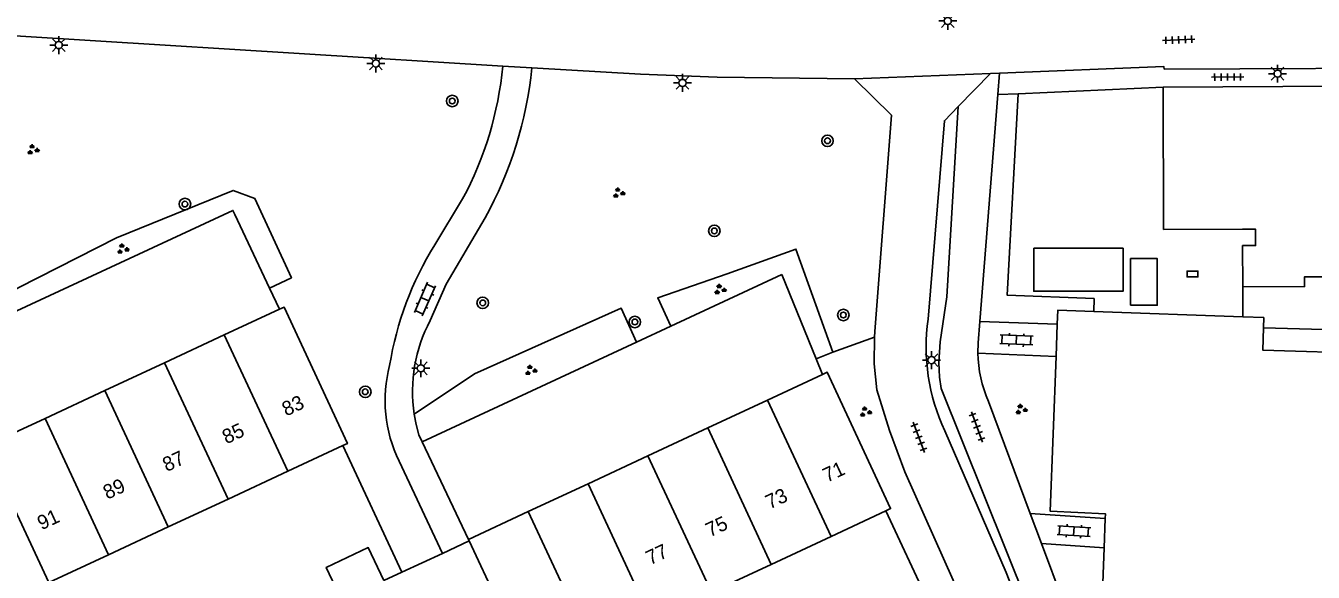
# Model space of a CAD drawing. Extents: x 132994 to 136000, y 393499 to 395512.
# Drawn here: x 134320.4 to 134409.9, y 394360 to 394398 of the extents above; entities that cross this region are included whole.
import ezdxf

# ---------------------------------------------------------------- set-up
doc = ezdxf.new("R2010")
doc.units = 0
for name, color, linetype in [('gg-afsc-erfafscheiding', 7, 'Continuous'), ('gg-afsc-hekwerk', 7, 'Continuous'), ('gg-afsc-muur', 7, 'Continuous'), ('gg-anno-huisnummerreeks BGT', 7, 'Continuous'), ('gg-bbg-bijgebouw', 7, 'Continuous'), ('gg-bbg-gedigitaliseerde bebouwing', 7, 'Continuous'), ('gg-bbg-gedigitaliseerde bijgebouw', 7, 'Continuous'), ('gg-bbg-hoofdgebouw', 7, 'Continuous'), ('gg-bbg-tussenscheiding', 7, 'Continuous'), ('gg-knt-verharding', 7, 'Continuous'), ('gt-grn-groengrens', 7, 'Continuous'), ('gt-grn-weggrens', 7, 'Continuous'), ('gt-symb-boom', 7, 'Continuous'), ('gt-symb-groenvak', 7, 'Continuous'), ('gt-symb-klinker verharding', 7, 'Continuous'), ('gt-symb-kolk', 7, 'Continuous'), ('gt-symb-lichtmast', 7, 'Continuous'), ('gt-symb-tegel verharding', 7, 'Continuous')]:
    doc.layers.add(name, color=color, linetype=linetype)

# ---------------------------------------------------------------- blocks, each defined once
blk = doc.blocks.new('gt0-LMAST')
at = {"layer": 'gt-symb-lichtmast'}
for p, q in [((-0.182, 0.173), (-0.447, 0.438)), ((-0.005, 0.246), (-0.005, 0.621)), ((0.172, 0.173), (0.437, 0.438)), ((-0.255, -0.004), (-0.63, -0.004)), ((-0.182, -0.181), (-0.447, -0.446)), ((-0.005, -0.254), (-0.005, -0.629)), ((0.437, -0.446), (0.172, -0.181)), ((0.245, -0.004), (0.62, -0.004))]:
    blk.add_line(p, q, dxfattribs=at)
blk.add_circle((-0.005, -0.004), 0.25, dxfattribs=at)
blk = doc.blocks.new('gt0-TEG1')
at = {"layer": 'gt-symb-tegel verharding'}
for p, q in [((-1.125, 0), (1.125, 0)), ((-0.9, -0.25), (-0.9, 0.25)), ((-0.45, -0.25), (-0.45, 0.25)), ((0, -0.25), (0, 0.25)), ((0.45, -0.25), (0.45, 0.25)), ((0.9, -0.25), (0.9, 0.25))]:
    blk.add_line(p, q, dxfattribs=at)
blk = doc.blocks.new('gt0-GRVAK')
at = {"layer": 'gt-symb-groenvak'}
for p, q in [((-0.11, 0.189), (-0.228, 0.24)), ((-0.182, 0.153), (0.088, 0.153)), ((-0.091, 0.211), (-0.156, 0.322)), ((-0.047, 0.214), (-0.047, 0.393)), ((-0.004, 0.211), (0.061, 0.322)), ((0.015, 0.189), (0.133, 0.24)), ((0.262, -0.052), (0.197, 0.059)), ((0.305, -0.049), (0.305, 0.13)), ((0.349, -0.052), (0.414, 0.059)), ((-0.245, -0.228), (-0.363, -0.177)), ((-0.318, -0.264), (-0.047, -0.264)), ((-0.226, -0.206), (-0.291, -0.095)), ((-0.183, -0.203), (-0.183, -0.024)), ((-0.139, -0.206), (-0.074, -0.095)), ((-0.12, -0.228), (-0.002, -0.177)), ((0.243, -0.074), (0.125, -0.023)), ((0.17, -0.11), (0.441, -0.11)), ((0.368, -0.074), (0.486, -0.023))]:
    blk.add_line(p, q, dxfattribs=at)
blk = doc.blocks.new('gt0-BOOM')
at = {"layer": 'gt-symb-boom'}
for radius in [0.4, 0.2]:
    blk.add_circle((0, 0), radius, dxfattribs=at)
blk = doc.blocks.new('gt0-KL1')
at = {"layer": 'gt-symb-klinker verharding'}
for p, q in [((-1.15, 0.3), (1.15, 0.3)), ((-1, -0.3), (-1, 0.3)), ((-0.5, 0.3), (-0.5, 0.45)), ((0, -0.3), (0, 0.3)), ((0.5, 0.3), (0.5, 0.45)), ((1, -0.3), (1, 0.3)), ((-1.15, -0.3), (1.15, -0.3)), ((-0.5, -0.45), (-0.5, -0.3)), ((0.5, -0.45), (0.5, -0.3))]:
    blk.add_line(p, q, dxfattribs=at)
blk = doc.blocks.new('gt0-KOLK')
at = {"layer": 'gt-symb-kolk'}
blk.add_lwpolyline([(0, 0), (0.375, 0), (0.375, 0.4), (-0.375, 0.4), (-0.375, 0), (0, 0)], dxfattribs=at)

msp = doc.modelspace()

# ---------------------------------------------------------------- linework, layer by layer
at = {"layer": 'gg-afsc-erfafscheiding'}
for p, q in [((134334.913, 394384.858), (134337.328, 394379.734)), ((134372.962, 394380.672), (134365.251, 394377.089)), ((134372.962, 394380.672), (134375.348, 394374.814)), ((134337.328, 394379.734), (134338.022, 394378.262)), ((134365.251, 394377.089), (134362.841, 394375.97)), ((134362.841, 394375.97), (134347.941, 394369.047)), ((134375.348, 394374.814), (134375.791, 394373.727)), ((134351.17, 394362.25), (134347.941, 394369.047))]:
    msp.add_line(p, q, dxfattribs=at)
msp.add_lwpolyline([(134314.845, 394375.879), (134334.784, 394385.135), (134334.913, 394384.858)], dxfattribs=at)
at = {"layer": 'gg-afsc-hekwerk'}
for p, q in [((134389.4, 394393.254), (134399.49, 394393.71)), ((134405.018, 394379.821), (134405.022, 394377.727)), ((134394.65, 394378.1), (134394.683, 394379.012))]:
    msp.add_line(p, q, dxfattribs=at)
msp.add_lwpolyline([(134394.683, 394379.012), (134388.637, 394379.229), (134389.4, 394393.254)], dxfattribs=at)
at = {"layer": 'gg-afsc-muur'}
for p, q in [((134342.433, 394368.772), (134346.529, 394359.973)), ((134380.203, 394364.242), (134384.29, 394355.464))]:
    msp.add_line(p, q, dxfattribs=at)
msp.add_lwpolyline([(134424.881, 394376.229), (134422.687, 394376.229), (134422.664, 394372.886), (134416.372, 394373.394), (134416.492, 394376.684), (134406.468, 394376.97)], dxfattribs=at)
at = {"layer": 'gg-bbg-bijgebouw'}
msp.add_lwpolyline([(134342.35, 394358.01), (134341.27, 394360.3), (134344.19, 394361.68), (134345.27, 394359.39)], dxfattribs=at)
at = {"layer": 'gg-bbg-gedigitaliseerde bebouwing'}
msp.add_lwpolyline([(134405.01, 394383.821), (134405.916, 394383.821), (134405.916, 394382.687), (134405.012, 394382.687)], dxfattribs=at)
at = {"layer": 'gg-bbg-gedigitaliseerde bijgebouw'}
for points in [[(134390.481, 394382.499), (134396.694, 394382.499), (134396.694, 394379.514), (134390.481, 394379.514), (134390.481, 394382.499)], [(134397.219, 394378.533), (134397.219, 394381.781), (134399.069, 394381.781), (134399.069, 394378.533), (134397.219, 394378.533)]]:
    msp.add_lwpolyline(points, dxfattribs=at)
at = {"layer": 'gg-bbg-hoofdgebouw'}
for p, q in [((134399.49, 394393.71), (134421.53, 394393.81)), ((134405.012, 394382.687), (134405.018, 394379.821)), ((134338.022, 394378.262), (134334.183, 394376.475)), ((134394.65, 394378.1), (134405.022, 394377.727)), ((134392.03, 394374.972), (134392.114, 394377.211)), ((134405.022, 394377.727), (134406.49, 394377.674)), ((134406.49, 394377.674), (134406.468, 394376.97)), ((134334.183, 394376.475), (134330.026, 394374.54)), ((134330.026, 394374.54), (134325.869, 394372.605)), ((134375.791, 394373.727), (134371.961, 394371.942)), ((134325.869, 394372.605), (134321.712, 394370.67)), ((134371.961, 394371.942), (134367.802, 394370.003)), ((134321.712, 394370.67), (134317.555, 394368.734)), ((134367.802, 394370.003), (134363.643, 394368.064)), ((134338.599, 394366.987), (134342.433, 394368.772)), ((134363.643, 394368.064), (134359.483, 394366.125)), ((134334.442, 394365.052), (134338.599, 394366.987)), ((134359.483, 394366.125), (134355.324, 394364.186)), ((134330.285, 394363.117), (134334.442, 394365.052)), ((134355.324, 394364.186), (134351.17, 394362.25)), ((134376.381, 394362.457), (134380.203, 394364.242)), ((134395.38, 394361.672), (134395.458, 394363.71)), ((134326.128, 394361.182), (134330.285, 394363.117)), ((134351.17, 394362.25), (134351.219, 394362.146)), ((134351.219, 394362.146), (134355.61, 394352.76)), ((134372.223, 394360.516), (134376.381, 394362.457)), ((134321.971, 394359.247), (134326.128, 394361.182)), ((134368.065, 394358.575), (134372.223, 394360.516))]:
    msp.add_line(p, q, dxfattribs=at)
for points in [[(134399.49, 394393.71), (134399.51, 394383.81), (134405.01, 394383.821)], [(134421.611, 394383.848), (134419.532, 394383.845), (134419.538, 394379.845), (134411.938, 394379.834), (134411.937, 394380.524), (134409.317, 394380.52), (134409.318, 394379.83), (134405.018, 394379.821)], [(134406.468, 394376.97), (134406.419, 394375.404), (134414.005, 394375.172), (134413.449, 394356.99), (134427.872, 394356.549), (134427.817, 394354.75), (134438.312, 394354.431), (134438.523, 394361.368), (134429.567, 394361.64), (134430.226, 394383.334)], [(134342.433, 394368.772), (134342.75, 394368.92), (134338.34, 394378.41), (134338.022, 394378.262)], [(134392.114, 394377.211), (134392.15, 394378.19), (134394.65, 394378.1)], [(134395.458, 394363.71), (134395.47, 394364.04), (134391.63, 394364.21), (134392.03, 394374.972)], [(134380.203, 394364.242), (134380.52, 394364.39), (134376.12, 394373.88), (134375.791, 394373.727)], [(134396.354, 394353.705), (134395.08, 394353.74), (134395.38, 394361.672)]]:
    msp.add_lwpolyline(points, dxfattribs=at)
at = {"layer": 'gg-bbg-tussenscheiding'}
for p, q in [((134334.183, 394376.475), (134338.599, 394366.987)), ((134330.026, 394374.54), (134334.442, 394365.052)), ((134325.869, 394372.605), (134330.285, 394363.117)), ((134371.961, 394371.942), (134376.381, 394362.457)), ((134321.712, 394370.67), (134326.128, 394361.182)), ((134367.802, 394370.003), (134372.223, 394360.516)), ((134317.555, 394368.734), (134321.971, 394359.247)), ((134363.643, 394368.064), (134368.065, 394358.575)), ((134359.483, 394366.125), (134363.906, 394356.633)), ((134355.324, 394364.186), (134359.749, 394354.692))]:
    msp.add_line(p, q, dxfattribs=at)
at = {"layer": 'gg-knt-verharding'}
for p, q in [((134355.58, 394395.047), (134353.55, 394395.17)), ((134387.471, 394394.653), (134385.236, 394392.367)), ((134388.098, 394394.678), (134387.471, 394394.653)), ((134387.98, 394393.19), (134386.728, 394377.41)), ((134389.4, 394393.254), (134387.98, 394393.19)), ((134350.761, 394385.931), (134348.82, 394382.74)), ((134386.728, 394377.41), (134392.114, 394377.211)), ((134386.597, 394375.213), (134392.03, 394374.972)), ((134387.33, 394371.84), (134390.239, 394364.044)), ((134347.71, 394369.534), (134347.941, 394369.047)), ((134346.339, 394367.701), (134349.35, 394361.28)), ((134395.458, 394363.71), (134390.239, 394364.044)), ((134390.239, 394364.044), (134391.016, 394361.965)), ((134349.35, 394361.28), (134351.219, 394362.146)), ((134391.016, 394361.965), (134397.25, 394345.26)), ((134395.38, 394361.672), (134391.016, 394361.965)), ((134349.35, 394361.28), (134346.529, 394359.973)), ((134346.529, 394359.973), (134345.27, 394359.39))]:
    msp.add_line(p, q, dxfattribs=at)
for points in [[(134302.35, 394397.608), (134306.86, 394397.9), (134311.03, 394397.81), (134353.55, 394395.17)], [(134355.58, 394395.047), (134363.14, 394394.62), (134368.46, 394394.41), (134378.01, 394394.29)], [(134421.519, 394395.166), (134420.617, 394395.059), (134399.562, 394394.966), (134399.539, 394395.139), (134388.098, 394394.678)], [(134378.01, 394394.29), (134380.58, 394391.75), (134379.42, 394376.72), (134379.415, 394376.324)], [(134385.236, 394392.367), (134384.263, 394391.372), (134383.136, 394377.576)], [(134385.236, 394392.367), (134384.442, 394379.129), (134383.969, 394376.001), (134383.876, 394374.566), (134383.915, 394373.531), (134384.044, 394372.747), (134390.029, 394357.84)], [(134348.5, 394377.468), (134349.61, 394380.01), (134352.33, 394384.61)], [(134386.728, 394377.41), (134386.61, 394375.929), (134386.597, 394375.213)], [(134386.05, 394356.28), (134385.9, 394356.95), (134385.54, 394357.9), (134381.52, 394366.94), (134380.45, 394369.82), (134379.56, 394372.66), (134379.39, 394374.47), (134379.415, 394376.324)], [(134347.71, 394369.534), (134347.524, 394370.248), (134347.389, 394370.972)], [(134384.293, 394369.803), (134388.566, 394359.948), (134389.462, 394357.622)]]:
    msp.add_lwpolyline(points, dxfattribs=at)
for centre, radius, start, end in [((134329.315, 394397.445), 24.341, 331.76847, 354.63628), ((134328.176, 394397.856), 27.547, 331.25984, 354.1478), ((134368.228, 394370.693), 22.843, 148.17003, 170.77928), ((134357.773, 394372.539), 10.502, 152.00779, 188.58161), ((134396.739, 394375.628), 13.742, 171.85108, 205.08139), ((134395.58, 394375.399), 8.985, 181.18635, 203.33473), ((134355, 394371.918), 9.633, 165.35589, 205.95954)]:
    msp.add_arc(centre, radius, start, end, dxfattribs=at)
at = {"layer": 'gt-grn-groengrens'}
for p, q in [((134376.496, 394375.281), (134379.415, 394376.324)), ((134375.348, 394374.814), (134376.496, 394375.281))]:
    msp.add_line(p, q, dxfattribs=at)
for points in [[(134314.845, 394375.879), (134314.527, 394376.563), (134319.887, 394379.774), (134326.673, 394383.228), (134334.797, 394386.52), (134336.312, 394385.969), (134338.845, 394380.449), (134337.328, 394379.734)], [(134376.496, 394375.281), (134373.936, 394382.441), (134369.156, 394380.732), (134364.334, 394379.063), (134365.251, 394377.089)], [(134362.841, 394375.97), (134361.781, 394378.336), (134351.576, 394373.766), (134347.389, 394370.972)]]:
    msp.add_lwpolyline(points, dxfattribs=at)
at = {"layer": 'gt-grn-weggrens'}
for p, q in [((134387.471, 394394.653), (134378.01, 394394.29)), ((134388.098, 394394.678), (134387.98, 394393.19))]:
    msp.add_line(p, q, dxfattribs=at)

# ---------------------------------------------------------------- block references
at = {"layer": 'gt-symb-boom'}
for p in [(134350.039, 394392.745), (134376.137, 394389.978), (134331.445, 394385.577), (134368.266, 394383.71), (134352.156, 394378.702), (134377.238, 394377.86), (134362.739, 394377.374), (134343.988, 394372.518)]:
    msp.add_blockref('gt0-BOOM', p, dxfattribs=at)
at = {"layer": 'gt-symb-groenvak'}
for p in [(134320.859, 394389.346), (134361.593, 394386.342), (134327.107, 394382.442), (134368.649, 394379.628), (134355.484, 394374.009), (134389.59, 394371.28), (134378.764, 394371.108)]:
    msp.add_blockref('gt0-GRVAK', p, dxfattribs=at)
at = {"layer": 'gt-symb-klinker verharding'}
for p, rotation in [((134348.137, 394378.964), 66.41000982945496), ((134389.276, 394376.128), -2.52190794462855), ((134393.274, 394362.825), -3.6692540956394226)]:
    msp.add_blockref('gt0-KL1', p, dxfattribs=dict(at, rotation=rotation))
at = {"layer": 'gt-symb-kolk'}
msp.add_blockref('gt0-KOLK', (134401.52, 394380.509), dxfattribs=at)
at = {"layer": 'gt-symb-lichtmast'}
for p in [(134384.503, 394398.314), (134322.669, 394396.639), (134344.733, 394395.361), (134407.448, 394394.649), (134366.058, 394394.005), (134383.379, 394374.726), (134347.862, 394374.154)]:
    msp.add_blockref('gt0-LMAST', p, dxfattribs=at)
at = {"layer": 'gt-symb-tegel verharding'}
for p, rotation in [((134400.567, 394397.001), 2.5219079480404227), ((134403.965, 394394.41), 0.2864765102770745), ((134386.534, 394370.079), 110.48229688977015), ((134382.492, 394369.355), 110.48229688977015)]:
    msp.add_blockref('gt0-TEG1', p, dxfattribs=dict(at, rotation=rotation))

# ---------------------------------------------------------------- texts
at = {"layer": 'gg-anno-huisnummerreeks BGT'}
for s, p in [('83', (134338.486, 394370.795)), ('85', (134334.329, 394368.86)), ('87', (134330.18, 394366.929)), ('71', (134376.104, 394366.191)), ('89', (134326.048, 394365.005)), ('73', (134372.114, 394364.328)), ('91', (134321.471, 394362.875)), ('75', (134367.955, 394362.387)), ('77', (134363.797, 394360.445))]:
    msp.add_text(s, height=1, rotation=25, dxfattribs=at).set_placement(p)

doc.saveas('drawing.dxf')
